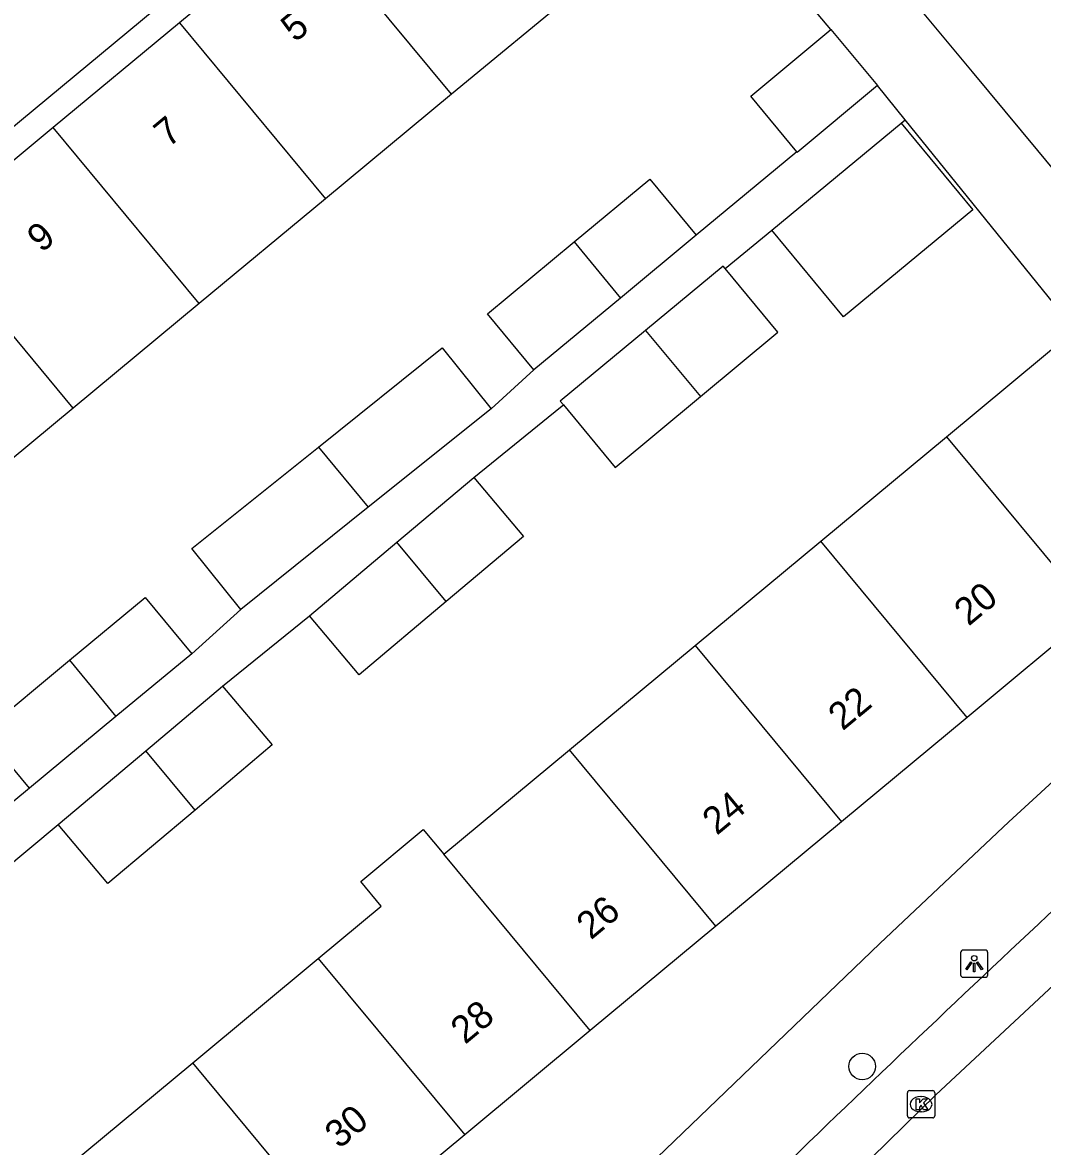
# Model space of a CAD drawing. Extents: x 159040 to 160094, y 381214 to 382518.
# Drawn here: x 159687.92 to 159725.32, y 381904.94 to 381946.16 of the extents above; entities that cross this region are included whole.
import ezdxf

# ---------------------------------------------------------------- set-up
doc = ezdxf.new("R2010")
doc.units = 0
for name, color, linetype in [('IMGEO_Boom', 7, 'Continuous'), ('IMGEO_Kolk', 7, 'Continuous'), ('IMGEO_Lichtpunt', 7, 'Continuous'), ('IMGEO_Pand', 7, 'Continuous'), ('IMGEO_Pand_nummerreeks', 7, 'Continuous'), ('IMGEO_Rijbaan_lokaal_open', 7, 'Continuous'), ('IMGEO_Voetpad_open', 7, 'Continuous')]:
    doc.layers.add(name, color=color, linetype=linetype)

msp = doc.modelspace()

# ---------------------------------------------------------------- linework, layer by layer
at = {"layer": 'IMGEO_Boom'}
msp.add_circle((159718.713, 381907.876), 0.489, dxfattribs=at)
at = {"layer": 'IMGEO_Kolk'}
for p, q in [((159720.37, 381906.063), (159720.37, 381906.915)), ((159720.445, 381906.989), (159721.297, 381906.989)), ((159721.371, 381906.915), (159721.371, 381906.063)), ((159720.858, 381906.769), (159720.883, 381906.769)), ((159720.881, 381906.209), (159720.856, 381906.209)), ((159721.297, 381905.989), (159720.445, 381905.989))]:
    msp.add_line(p, q, dxfattribs=at)
for points in [[(159720.37, 381906.063), (159720.37, 381906.915)], [(159720.445, 381906.989), (159721.297, 381906.989)], [(159721.371, 381906.915), (159721.371, 381906.063)], [(159720.691, 381906.689), (159720.814, 381906.689), (159720.814, 381906.538), (159720.944, 381906.689), (159721.108, 381906.689), (159720.962, 381906.538), (159721.115, 381906.289), (159720.963, 381906.289), (159720.878, 381906.453), (159720.814, 381906.386), (159720.814, 381906.289), (159720.691, 381906.289), (159720.691, 381906.689)], [(159721.297, 381905.989), (159720.445, 381905.989)]]:
    msp.add_lwpolyline(points, dxfattribs=at)
for centre, start, end in [((159720.447, 381906.913), 91.552, 178.448), ((159720.447, 381906.913), 91.552, 178.448), ((159721.295, 381906.913), 1.552, 88.448), ((159721.295, 381906.913), 1.552, 88.448), ((159720.447, 381906.065), 181.552, 268.448), ((159720.447, 381906.065), 181.552, 268.448), ((159721.295, 381906.065), 271.552, 358.448), ((159721.295, 381906.065), 271.552, 358.448)]:
    msp.add_arc(centre, 0.0765, start, end, dxfattribs=at)
for centre, major_axis, ratio, start_param, end_param in [((159720.857, 381906.489), (-0.387, 0.002), 0.722429, 4.712389, 7.853982), ((159720.882, 381906.489), (-0.39, 0.002), 0.717154, 1.570796, 4.712389)]:
    msp.add_ellipse(centre, major_axis=major_axis, ratio=ratio, start_param=start_param, end_param=end_param, dxfattribs=at)
at = {"layer": 'IMGEO_Lichtpunt'}
for p, q in [((159722.321, 381912.049), (159722.321, 381911.242)), ((159722.321, 381912.049), (159722.321, 381911.242)), ((159723.223, 381912.144), (159722.415, 381912.144)), ((159723.223, 381912.144), (159722.415, 381912.144)), ((159723.317, 381911.242), (159723.317, 381912.049)), ((159723.317, 381911.242), (159723.317, 381912.049)), ((159722.415, 381911.148), (159723.223, 381911.148)), ((159722.415, 381911.148), (159723.223, 381911.148))]:
    msp.add_line(p, q, dxfattribs=at)
for points in [[(159722.695, 381911.713), (159722.734, 381911.685), (159722.546, 381911.423), (159722.508, 381911.45), (159722.695, 381911.713)], [(159722.797, 381911.665), (159722.844, 381911.665), (159722.844, 381911.343), (159722.797, 381911.343), (159722.797, 381911.665)], [(159722.907, 381911.685), (159722.945, 381911.712), (159723.132, 381911.45), (159723.093, 381911.422), (159722.907, 381911.685)]]:
    msp.add_lwpolyline(points, dxfattribs=at)
msp.add_circle((159722.82, 381911.847), 0.0994, dxfattribs=at)
for centre, start, end in [((159722.415, 381912.049), 90, 180), ((159722.415, 381912.049), 90, 180), ((159723.223, 381912.049), 0, 90), ((159723.223, 381912.049), 0, 90), ((159722.415, 381911.242), 180, 270), ((159722.415, 381911.242), 180, 270), ((159723.223, 381911.242), 270, 0), ((159723.223, 381911.242), 270, 360)]:
    msp.add_arc(centre, 0.0946, start, end, dxfattribs=at)
at = {"layer": 'IMGEO_Pand'}
for points in [[(159698.302, 381949.986), (159693.676, 381946.15)], [(159703.655, 381943.531), (159698.302, 381949.986)], [(159708.282, 381947.367), (159703.655, 381943.531)], [(159693.676, 381946.15), (159689.05, 381942.313)], [(159693.676, 381946.15), (159699.029, 381939.695)], [(159716.315, 381941.421), (159714.624, 381943.456), (159717.568, 381945.902)], [(159717.568, 381945.902), (159719.275, 381943.847)], [(159719.275, 381943.847), (159716.331, 381941.401), (159716.315, 381941.421)], [(159703.655, 381943.531), (159699.029, 381939.695)], [(159715.404, 381938.542), (159720.142, 381942.466)], [(159720.142, 381942.466), (159722.768, 381939.295), (159718.029, 381935.371), (159715.404, 381938.542)], [(159689.05, 381942.313), (159684.424, 381938.477)], [(159694.403, 381935.858), (159689.05, 381942.313)], [(159708.145, 381938.117), (159710.922, 381940.419), (159712.63, 381938.36)], [(159699.029, 381939.695), (159694.403, 381935.858)], [(159689.777, 381932.022), (159684.424, 381938.477)], [(159712.63, 381938.36), (159709.853, 381936.057)], [(159706.677, 381933.423), (159704.969, 381935.483), (159708.145, 381938.117)], [(159708.145, 381938.117), (159709.853, 381936.057)], [(159713.686, 381937.14), (159713.612, 381937.229), (159710.77, 381934.868)], [(159712.782, 381932.447), (159715.624, 381934.808), (159713.686, 381937.14)], [(159694.403, 381935.858), (159689.777, 381932.022)], [(159709.853, 381936.057), (159706.677, 381933.423)], [(159710.77, 381934.868), (159707.643, 381932.27), (159707.754, 381932.136)], [(159710.77, 381934.868), (159712.782, 381932.447)], [(159721.798, 381930.967), (159726.52, 381934.891)], [(159698.77, 381930.592), (159703.307, 381934.233), (159705.103, 381931.996)], [(159707.754, 381932.136), (159709.655, 381929.849), (159712.782, 381932.447)], [(159689.777, 381932.022), (159685.151, 381928.186)], [(159705.103, 381931.996), (159700.602, 381928.383)], [(159717.192, 381927.14), (159721.798, 381930.967)], [(159721.798, 381930.967), (159727.165, 381924.507)], [(159695.929, 381924.633), (159694.134, 381926.87), (159698.77, 381930.592)], [(159698.77, 381930.592), (159700.602, 381928.383)], [(159701.649, 381927.104), (159704.467, 381929.481)], [(159704.467, 381929.481), (159706.292, 381927.318), (159703.458, 381924.927)], [(159700.602, 381928.383), (159695.929, 381924.633)], [(159698.442, 381924.399), (159701.649, 381927.104)], [(159703.458, 381924.927), (159701.649, 381927.104)], [(159712.586, 381923.314), (159717.192, 381927.14)], [(159722.56, 381920.68), (159717.192, 381927.14)], [(159689.641, 381922.772), (159692.418, 381925.074), (159694.126, 381923.015)], [(159703.458, 381924.927), (159700.266, 381922.235), (159698.442, 381924.399)], [(159727.165, 381924.507), (159722.56, 381920.68)], [(159694.126, 381923.015), (159691.349, 381920.712)], [(159707.979, 381919.486), (159712.586, 381923.314)], [(159712.586, 381923.314), (159717.953, 381916.853)], [(159688.173, 381918.078), (159686.465, 381920.138), (159689.641, 381922.772)], [(159689.641, 381922.772), (159691.349, 381920.712)], [(159692.439, 381919.453), (159695.257, 381921.829)], [(159695.257, 381921.829), (159697.082, 381919.666), (159694.248, 381917.276)], [(159691.349, 381920.712), (159688.173, 381918.078)], [(159722.56, 381920.68), (159717.953, 381916.853)], [(159689.232, 381916.747), (159692.439, 381919.453)], [(159694.248, 381917.276), (159692.439, 381919.453)], [(159703.374, 381915.66), (159707.979, 381919.486)], [(159713.347, 381913.026), (159707.979, 381919.486)], [(159694.248, 381917.276), (159691.056, 381914.583), (159689.232, 381916.747)], [(159717.953, 381916.853), (159713.347, 381913.026)], [(159698.769, 381911.834), (159701.078, 381913.752), (159700.323, 381914.661), (159702.619, 381916.568), (159703.374, 381915.66)], [(159708.742, 381909.2), (159703.374, 381915.66)], [(159713.347, 381913.026), (159708.742, 381909.2)], [(159694.164, 381908.007), (159698.769, 381911.834)], [(159698.769, 381911.834), (159704.137, 381905.373)], [(159708.742, 381909.2), (159704.137, 381905.373)], [(159689.558, 381904.18), (159694.164, 381908.007)], [(159699.531, 381901.547), (159694.164, 381908.007)], [(159704.137, 381905.373), (159699.531, 381901.547)]]:
    msp.add_lwpolyline(points, dxfattribs=at)
at = {"layer": 'IMGEO_Rijbaan_lokaal_open'}
for points in [[(159734.047, 381930.71), (159725.155, 381941.466), (159722.751, 381944.348), (159718.902, 381948.988)], [(159734.748, 381919.266), (159721.416, 381906.835), (159704.334, 381890.107)]]:
    msp.add_lwpolyline(points, dxfattribs=at)
at = {"layer": 'IMGEO_Voetpad_open'}
for points in [[(159665.184, 381923.782), (159707.059, 381958.511)], [(159717.568, 381945.902), (159714.054, 381950.076), (159713.024, 381951.3)], [(159720.293, 381942.588), (159719.275, 381943.847)], [(159720.142, 381942.466), (159720.293, 381942.588)], [(159726.52, 381934.891), (159725.527, 381936.12), (159720.293, 381942.588)], [(159716.315, 381941.421), (159712.63, 381938.36)], [(159713.686, 381937.14), (159715.404, 381938.542)], [(159706.677, 381933.423), (159705.103, 381931.996)], [(159704.467, 381929.481), (159707.655, 381932.053), (159707.754, 381932.136)], [(159669.087, 381861.079), (159673.142, 381865.54), (159686.348, 381879.508), (159698.411, 381891.866), (159710.875, 381904.23), (159719.353, 381912.382), (159724.085, 381916.847), (159733.97, 381925.903)], [(159695.929, 381924.633), (159694.126, 381923.015)], [(159695.257, 381921.829), (159698.442, 381924.399)], [(159688.173, 381918.078), (159685.017, 381915.462)], [(159686.104, 381914.152), (159689.232, 381916.747)]]:
    msp.add_lwpolyline(points, dxfattribs=at)
msp.add_arc((160268.192, 381333.437), 794.276, 132.527832, 134.671689, dxfattribs=at)

# ---------------------------------------------------------------- texts
at = {"layer": 'IMGEO_Pand_nummerreeks'}
for s, rotation, p in [('5', 39.668, (159697.923, 381945.41)), ('7', 39.668, (159693.271, 381941.552)), ('9', 39.668, (159688.619, 381937.695)), ('20', 39.7222, (159722.613, 381924.001)), ('22', 39.7222, (159717.994, 381920.164)), ('24', 39.7222, (159713.381, 381916.33)), ('26', 39.7222, (159708.765, 381912.495)), ('28', 39.7222, (159704.152, 381908.662)), ('30', 39.7222, (159699.537, 381904.828))]:
    msp.add_text(s, height=1, rotation=rotation, dxfattribs=at).set_placement(p)

doc.saveas('drawing.dxf')
